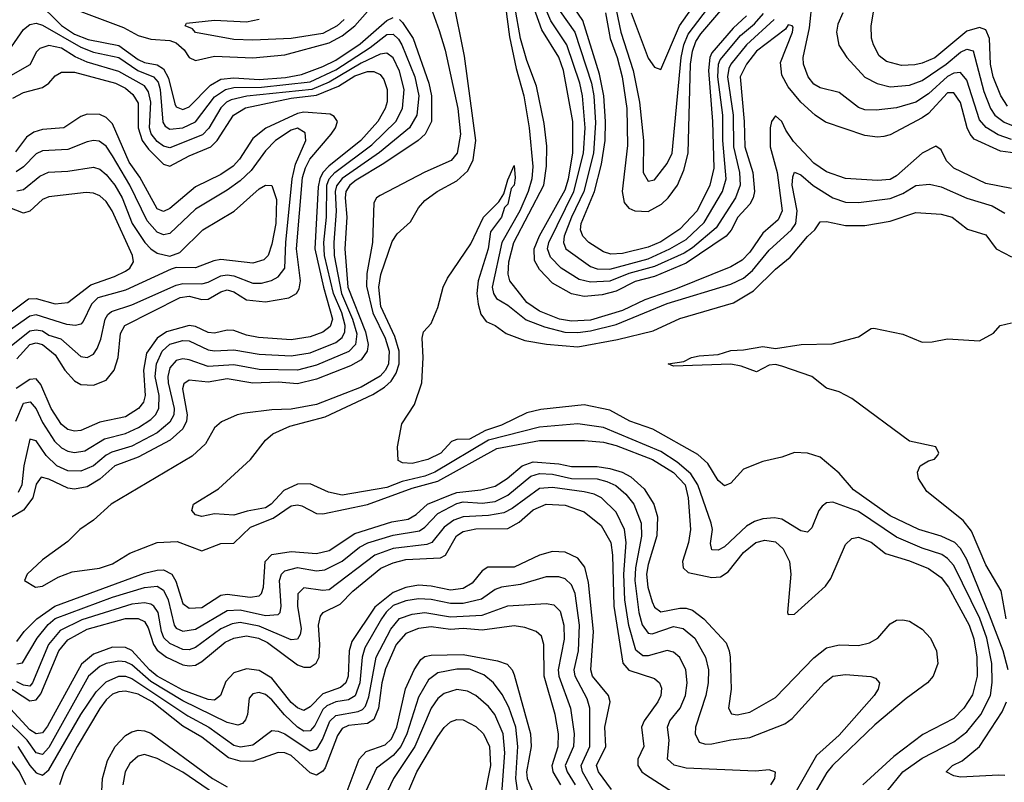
# Model space of a CAD drawing. Header units: inches. Extents: x 884549 to 1028252, y 526810 to 653624.
# Tile 398 of 656: x 911439 to 914528, y 621658 to 624049. Entities that reach past the tile are written whole.
import ezdxf

# ---------------------------------------------------------------- set-up
doc = ezdxf.new("R2010")
doc.units = ezdxf.units.IN
doc.header["$MEASUREMENT"] = 0
doc.layers.add('A9612', color=7, linetype='Continuous')

msp = doc.modelspace()

# ---------------------------------------------------------------- linework, layer by layer
at = {"layer": 'A9612', "color": 5}
for points, elevation in [([(913805.6, 624050), (913718.9, 623970), (913670.2, 623910), (913663.8, 623896.2), (913659.6, 623870), (913677.5, 623750), (913678.7, 623650), (913697.3, 623570), (913699.4, 623530), (913684.6, 623490), (913623.9, 623396.1), (913550, 623333.3), (913523.4, 623316.6), (913430, 623274.8), (913350, 623253.6), (913290, 623229.1), (913230, 623225.6), (913193.8, 623233.8), (913137.8, 623270), (913104.1, 623304.1), (913095.1, 623330), (913098.9, 623350), (913177.5, 623510), (913207.2, 623630), (913212.9, 623710), (913204.6, 623810), (913196.3, 623850), (913155.2, 623970), (913105.1, 624045.1), (913017.9, 624250)], 2340), ([(914610, 623624.4), (914516.3, 623636.3), (914433.8, 623673.8), (914420.5, 623690), (914411.9, 623710), (914390, 623789.6), (914370, 623819.5), (914350, 623819.3), (914290, 623755.3), (914270, 623741.3), (914170, 623687.9), (914150, 623682.7), (914130, 623680.5), (914090, 623685.7), (913967.2, 623727.2), (913934, 623750), (913890, 623790.1), (913850, 623838.7), (913830, 623874.5), (913825.7, 623914.3), (913863.4, 624010), (913865.5, 624025.5), (913862, 624030), (913850, 624032.6), (913841, 624019), (913750.2, 623950), (913718.5, 623910), (913698.8, 623870), (913712.2, 623730), (913713.4, 623650), (913738.7, 623570), (913743.9, 623510), (913739.8, 623490), (913729.1, 623470.9), (913692.3, 623430), (913670.9, 623389.1), (913655.2, 623370), (913530, 623285.7), (913430, 623243.4), (913370, 623227.8), (913310, 623197.7), (913266.1, 623186.1), (913210, 623181.1), (913170, 623188.8), (913110, 623223.1), (913070, 623265.2), (913053.7, 623293.7), (913053, 623330), (913070, 623371.4), (913150, 623515.5), (913160.7, 623550), (913174.1, 623630), (913174.5, 623730), (913145.2, 623890), (913130, 623931.8), (913077.1, 624017.1), (913001, 624230)], 2320), ([(913719.3, 624060.7), (913677.4, 624022.6), (913610, 623944.7), (913603.6, 623930), (913599.8, 623890), (913612.8, 623730), (913616.4, 623583.6), (913603.8, 623530), (913563.9, 623450), (913510, 623392.5), (913450, 623352.4), (913410, 623335.7), (913330, 623315.6), (913293.5, 623313.5), (913270, 623320.8), (913224.7, 623350), (913205, 623370), (913198.6, 623390), (913200.3, 623410), (913242.6, 623510), (913264.5, 623595.5), (913275.7, 623670), (913277.1, 623730), (913271.6, 623810), (913257.7, 623877.7), (913206, 624046), (913090, 624215.3)], 2380), ([(913357, 624070), (913410, 623928.4), (913430, 623899.7), (913450, 623892.4), (913508.4, 624030), (913607.5, 624170)], 2460), ([(913276.4, 624070), (913290.8, 623990), (913313.1, 623930), (913328.8, 623870), (913343.9, 623770), (913345.4, 623654.6), (913329.3, 623510), (913335.5, 623475.5), (913350, 623457.9), (913368.8, 623450), (913410, 623447.3), (913452.1, 623470), (913472.9, 623490), (913502.1, 623530), (913522.6, 623577.4), (913535.6, 623630), (913543.5, 623910), (913549.3, 623950), (913559.8, 623980.2), (913575.3, 624004.7), (913682.1, 624130)], 2420), ([(913305.1, 624105.1), (913325, 624010), (913363.7, 623890), (913382.9, 623790), (913396.2, 623670), (913394.8, 623570), (913410, 623542.7), (913430, 623546.6), (913470, 623598.2), (913485.9, 623630), (913513.7, 623930), (913522.2, 623970), (913535.9, 624004.1), (913646.4, 624150)], 2440), ([(914537.6, 623777.6), (914517, 623810), (914493.4, 623870), (914484.9, 623910), (914481.6, 623990), (914470, 624016.9), (914450, 624024.4), (914410, 624012.7), (914310, 623929.6), (914270, 623912.2), (914247.6, 623907.6), (914205.5, 623905.5), (914158.2, 623918.2), (914135.8, 623935.8), (914117.4, 623970), (914110.9, 623990.9), (914110.1, 624030.1), (914126.9, 624130)], 2380), ([(911490, 624108.9), (911570, 624030.6), (911610, 624003.5), (911653, 623987), (911750, 623968.2), (911810, 623924.6), (911830, 623915.2), (911870, 623907.1), (911890, 623894.9), (911905.1, 623865.1), (911924.9, 623784.9), (911930, 623775.8), (911950, 623767.6), (911970, 623775.4), (912036.8, 623843.2), (912070, 623862.4), (912110, 623866.8), (912190, 623861), (912272.5, 623867.5), (912322.5, 623877.5), (912390, 623902.4), (912430, 623922.5), (912506.8, 623973.2), (912590, 624046.8), (912610, 624055.9)], 2320), ([(914160.3, 621630), (914210, 621690.8), (914270, 621732.8), (914370, 621784.8), (914410, 621815.6), (914454.8, 621870), (914484.3, 621930), (914489.7, 621970.3), (914489.3, 622030), (914473.6, 622110), (914451, 622171), (914370, 622337.1), (914350, 622359.6), (914331.5, 622371.5), (914270, 622391.5), (914190, 622425.8), (914070, 622506.7), (913990, 622536.1), (913970, 622534), (913956.1, 622523.9), (913945.5, 622510), (913924.3, 622455.7), (913910, 622442), (913890, 622446), (913830, 622482.9), (913806.4, 622486.4), (913770, 622484.2), (913744.1, 622475.9), (913718.9, 622461.1), (913650, 622396.3), (913630, 622385.4), (913610, 622387), (913606.2, 622406.2), (913612, 622450), (913608.4, 622470), (913566.5, 622590), (913544.5, 622624.5), (913501.6, 622661.6), (913450, 622694.8), (913270, 622769.7), (913190, 622781.8), (913070, 622771.2), (912910, 622730.9), (912740.8, 622630), (912710, 622617.1), (912638.9, 622601.1), (912590, 622582.2), (912450, 622558.3), (912407.7, 622567.7), (912350, 622593.3), (912310, 622593), (912267, 622573), (912227.7, 622530), (912210, 622518.7), (912151.8, 622508.2), (912110, 622495.2), (912050, 622499.6), (912010, 622490.9), (911990, 622496.3), (911978.3, 622510), (911983.5, 622530), (912061.8, 622578.2), (912162.7, 622670), (912209.8, 622730), (912233.3, 622750), (912286.1, 622773.9), (912396.6, 622803.4), (912546.4, 622873.6), (912583.6, 622896.4), (912604.4, 622915.6), (912619.6, 622940.4), (912629.3, 622970), (912629.3, 623010), (912615.6, 623055.6), (912572, 623150), (912565.7, 623210), (912571.3, 623250), (912607, 623353), (912622.4, 623377.6), (912664.4, 623415.6), (912690, 623458.5), (912710, 623481.8), (912748.7, 623510), (912810, 623543.8), (912845.1, 623574.9), (912861.8, 623610), (912869.7, 623670), (912834.7, 623934.7), (912797.3, 624117.3)], 2260), ([(914550, 623672.9), (914508.2, 623688.2), (914470.6, 623710.6), (914450, 623735), (914410, 623859.5), (914390, 623883.4), (914370, 623880.9), (914350, 623870.7), (914290, 623816.1), (914250, 623790.4), (914190, 623772.7), (914125.4, 623765.4), (914090, 623766.8), (914070, 623773.5), (914010, 623820.5), (913950, 623835.3), (913930, 623847), (913912.5, 623870), (913897.4, 623910), (913896.5, 623930), (913916.6, 624023.4), (913926.1, 624113.9)], 2340), ([(912733.7, 624073.7), (912755.2, 624015.2), (912773.1, 623953.1), (912813.2, 623770), (912821.3, 623690), (912810.9, 623630), (912792.7, 623607.3), (912710, 623571.2), (912570, 623497.7), (912558.2, 623490), (912550, 623474.4), (912545.1, 623350), (912527.3, 623252.7), (912526.3, 623213.7), (912547, 623130), (912585.1, 623050), (912597.7, 623010), (912595.9, 622970), (912586.6, 622950), (912570, 622931.3), (912510, 622896.2), (912370, 622842.7), (912290, 622827.5), (912230, 622825.6), (912144.5, 622815.5), (912120.9, 622810), (912072, 622788), (912050, 622769.2), (912021.3, 622718.7), (911979.5, 622680.5), (911725.6, 622530), (911670, 622479.3), (911627.7, 622450), (911590, 622412.2), (911510, 622355.4), (911462.2, 622310), (911453.3, 622290), (911487.6, 622270), (911510, 622272.4), (911559.4, 622300.6), (911602.7, 622317.3), (911688.8, 622328.8), (911730, 622343.1), (911784.3, 622375.7), (911870, 622409.3), (911933.1, 622413.1), (912010, 622383.7), (912070, 622406.5), (912110, 622407.7), (912162.6, 622457.4), (912234.2, 622485.8), (912290, 622524.8), (912310, 622527.9), (912324.3, 622524.3), (912370, 622500.4), (912390, 622499), (912530, 622528.3), (912670, 622580.4), (912750, 622602.2), (912935.9, 622704.1), (913069.8, 622729.8), (913210.5, 622729.5), (913270, 622724.6), (913310, 622713.8), (913424, 622670), (913490, 622628.9), (913526.3, 622590), (913535.8, 622550), (913543.4, 622450), (913537, 622410), (913518, 622350), (913520.1, 622330), (913535.5, 622315.5), (913610, 622299.8), (913637.7, 622302.3), (913661.9, 622318.1), (913710, 622378.2), (913748.2, 622410), (913777, 622417), (913810, 622411.2), (913834.1, 622390), (913853.7, 622350), (913858.6, 622310), (913847.9, 622190), (913850, 622184.2), (913870, 622185), (913967.4, 622272.6), (913983.4, 622296.6), (914030, 622403.8), (914050, 622422.3), (914070, 622425.8), (914110, 622410.4), (914155.5, 622375.5), (914230, 622352.4), (914290, 622328.1), (914330, 622299.5), (914353.2, 622270), (914417.6, 622150), (914432.5, 622107.5), (914441.6, 622050), (914442.4, 621990), (914428.4, 621931.6), (914401.2, 621890), (914370, 621857.5), (914272.8, 621807.2), (914181.6, 621738.4), (914084.4, 621650)], 2280), ([(911630, 624074.4), (911764.2, 624024.2), (911810, 623999.1), (911850, 623987.9), (911910, 623983.6), (911930, 623975.9), (911954.4, 623954.4), (911970, 623930.9), (911990, 623920.6), (912050, 623934.9), (912170, 623929.3), (912270, 623939.1), (912410, 623976), (912450, 623998.6), (912490.4, 624030), (912530, 624074.9)], 2280), ([(912962.5, 624090), (912975.1, 623995.1), (912995.8, 623895.8), (913020.2, 623810), (913036.6, 623710), (913048.2, 623588.2), (913045.1, 623550), (913034.3, 623510), (913007.5, 623450), (912951.7, 623350), (912920.9, 623210), (912924.7, 623190), (912935, 623175), (912970, 623153.7), (913028.1, 623108.1), (913085.4, 623085.4), (913149.4, 623069.4), (913190, 623067.6), (913230, 623072.8), (913310, 623093.6), (913470, 623158.8), (913670, 623219.9), (913710, 623238.1), (913737.6, 623262.4), (913790, 623326.4), (913860.6, 623390), (913873.7, 623410), (913878.3, 623450), (913862.2, 623530), (913864.1, 623555.9), (913870, 623570.7), (913890, 623562.7), (913928.6, 623528.6), (913990, 623490.5), (914030, 623476.7), (914070, 623475.3), (914170, 623488.6), (914210, 623504.1), (914250, 623529.5), (914293.2, 623533.2), (914330, 623525.1), (914410, 623489.7), (914490, 623465.7), (914530, 623442.7)], 2260), ([(914550, 623519.4), (914470, 623535.3), (914370, 623583.4), (914346.3, 623606.3), (914330, 623641), (914312.6, 623652.6), (914270, 623630.7), (914190, 623559.5), (914170, 623548.2), (914130, 623544.2), (914030, 623551.2), (913970, 623571.6), (913930, 623598.6), (913867, 623667), (913842.5, 623702.5), (913830, 623729.4), (913810, 623747.9), (913797.6, 623730), (913793.1, 623710), (913793.2, 623650), (913815.3, 623570), (913830.8, 623449.2), (913818.9, 623421.1), (913770, 623379.4), (913730, 623320.3), (913705.6, 623294.4), (913670, 623274.5), (913496.1, 623203.9), (913399.9, 623170), (913330, 623137), (913230, 623106.4), (913170, 623103.1), (913132.3, 623110), (913070, 623134.8), (913030, 623162.2), (912976.2, 623230), (912971.4, 623251.4), (912973.2, 623290), (912989.3, 623350), (913082.6, 623530), (913092, 623590), (913092.5, 623652.5), (913083.9, 623723.9), (913060.4, 623840.4), (913030, 623921.2), (913010, 623990), (912992, 624090)], 2280), ([(913134.6, 624074.6), (913180.2, 624010), (913232.2, 623850), (913239.5, 623810), (913245.3, 623725.3), (913238.9, 623630), (913208.5, 623510), (913169.7, 623430), (913147.1, 623370), (913144.4, 623350), (913152.6, 623330), (913230, 623274.7), (913250, 623268), (913290, 623266.6), (913410, 623299), (913478.7, 623330), (913530, 623360.2), (913586.7, 623413.3), (913644, 623510), (913655.7, 623550), (913645, 623670), (913644.6, 623750), (913629, 623870), (913630.9, 623909.1), (913636.9, 623923.1), (913700.6, 623999.4), (913743.6, 624036.4), (913772, 624068)], 2360), ([(914021.8, 624070), (914005.4, 624034.6), (914000.9, 624010), (914009, 623969), (914033.5, 623930), (914090, 623869.1), (914128.6, 623848.6), (914170, 623838.6), (914230, 623844.1), (914270, 623858.4), (914345.3, 623910), (914390, 623946.7), (914410, 623956.5), (914430, 623951), (914464.1, 623824.1), (914484.6, 623770), (914498.3, 623750), (914527.2, 623727.2), (914555.8, 623715.8)], 2360), ([(911403.3, 623950), (911450, 624018.6), (911470, 624034), (911490, 624037.7), (911510, 624031.4), (911630, 623962.8), (911670, 623947.2), (911750, 623930.2), (911809.3, 623889.3), (911858.7, 623870), (911872.8, 623852.8), (911879.7, 623830), (911887.6, 623727.6), (911895.2, 623715.2), (911910, 623706.1), (911950, 623710), (911990, 623728.9), (912050, 623807), (912084.6, 623830), (912110, 623836), (912197.7, 623837.7), (912350, 623854.1), (912430, 623892.2), (912538.4, 623961.6), (912590, 624002.7), (912610, 624003.4), (912627.4, 623987.4), (912637.9, 623970), (912678, 623870), (912691.4, 623810), (912685.1, 623750), (912661.2, 623710), (912567.9, 623632.1), (912450, 623551.3), (912432.3, 623527.7), (912428, 623510), (912431.9, 623448.1), (912424, 623350), (912425.7, 623310), (912447.8, 623190), (912483.2, 623110), (912496.5, 623063.5), (912492.6, 623030), (912471.5, 623008.5), (912370, 622965.2), (912310, 622950.3), (912190, 622952.4), (912110, 622966.5), (912030, 622961.2), (911970, 622982.1), (911950, 622985.1), (911930, 622980.1), (911910, 622956.8), (911903.4, 622930), (911903.9, 622910), (911922.9, 622830), (911922, 622810), (911910, 622786.7), (911870, 622753.1), (911790, 622712.1), (911727.4, 622692.6), (911710, 622683.3), (911670, 622649.5), (911630, 622633.2), (911590, 622634.8), (911555.3, 622650), (911521.9, 622681.9), (911490, 622728.1), (911470, 622734), (911451.9, 622650), (911444.8, 622590), (911433.8, 622566.2)], 2340), ([(912630, 624049.9), (912639.9, 624039.9), (912672.8, 623990), (912722, 623850), (912730.2, 623809.8), (912730.7, 623730), (912710.5, 623689.5), (912688.7, 623670), (912581.6, 623598.4), (912494, 623546), (912473.9, 623530), (912461.9, 623510), (912459.6, 623490), (912465.3, 623430), (912458.7, 623330), (912467.9, 623210), (912523.1, 623070), (912531.5, 623030), (912529.1, 623010), (912510, 622982.3), (912476.8, 622963.2), (912370, 622922.1), (912310, 622907.3), (912250, 622912.2), (912170, 622908.7), (912090, 622922.8), (912030, 622912.2), (911970, 622918.6), (911953.2, 622906.8), (911948.9, 622891.1), (911964.2, 622810), (911961.8, 622790), (911950, 622765.9), (911910.3, 622730), (911810, 622677.6), (911737.1, 622650), (911690, 622608.5), (911650, 622584.6), (911610, 622577.2), (911590, 622579.9), (911530, 622608.4), (911505.9, 622614.1), (911490, 622592.4), (911480.1, 622550), (911450, 622511.3), (911410, 622486.4)], 2320), ([(912457.1, 624050), (912435.1, 624030), (912390, 624006), (912289.9, 623989.9), (912170, 623984.4), (912110, 623986.4), (911990, 624009.3), (911980.3, 624020.3), (911958, 624030), (911962, 624038), (912050, 624047.3), (912150, 624042.6), (912190, 624050.2)], 2260), ([(911426.1, 622790), (911450, 622846.8), (911470.9, 622850.9), (911490, 622828.6), (911510, 622786.2), (911547.3, 622727.3), (911570, 622706.1), (911590, 622696.1), (911610, 622692.3), (911642.5, 622697.5), (911705, 622735), (911770, 622751.8), (911810.8, 622770), (911850, 622795.2), (911864.8, 622810), (911875.4, 622830), (911876.4, 622870), (911864, 622930), (911867.4, 622970), (911885.7, 623010), (911910, 623031.7), (911950, 623042.6), (911970, 623041.8), (912030, 623013.9), (912050, 623010.9), (912110, 623014.2), (912190, 623000.5), (912290, 622994.6), (912350, 623004.7), (912430, 623036.7), (912450, 623052.4), (912458.3, 623070), (912459.5, 623090), (912449.5, 623130), (912422.9, 623190), (912394.9, 623310), (912392.6, 623350), (912400.9, 623430), (912402.2, 623530), (912409.9, 623550.1), (912427.7, 623570), (912543.7, 623656.3), (912618.5, 623730), (912639.4, 623770), (912644.8, 623830), (912630, 623887.8), (912610, 623929.4), (912590, 623944.1), (912570, 623941.3), (912510, 623912.4), (912410, 623852.6), (912354.9, 623830), (912151.3, 623808.7), (912102.4, 623797.6), (912087.9, 623790), (912070, 623772.1), (912031.6, 623708.4), (912012.1, 623687.9), (911910, 623647.5), (911890, 623652.6), (911870, 623666.8), (911851.2, 623691.2), (911845.9, 623710), (911849.8, 623790), (911842.7, 623822.7), (911830, 623841.3), (911750, 623886.1), (911650, 623915.7), (911612.4, 623932.4), (911570, 623959.5), (911530, 623968.4), (911501.4, 623958.6), (911491.4, 623948.6), (911470, 623907.9), (911410, 623873.1)], 2360), ([(911417.1, 623802.9), (911450, 623820.6), (911510, 623836.3), (911530.3, 623849.7), (911550, 623872.9), (911570, 623884.6), (911610, 623884.5), (911738.8, 623850), (911770, 623833.8), (911794, 623814), (911810, 623787.6), (911810.6, 623710), (911822.9, 623670), (911842.9, 623642.9), (911890, 623596.4), (911910, 623589.6), (911970, 623622.5), (912038.6, 623650), (912058.1, 623670), (912108.9, 623750), (912147.4, 623772.6), (912290, 623802.6), (912370, 623812.7), (912439.1, 623840.9), (912490, 623872.6), (912530, 623886.1), (912550, 623886.3), (912570, 623877), (912581.1, 623861.1), (912591.1, 623830), (912591.1, 623791.1), (912585.3, 623770), (912561.8, 623730), (912508.7, 623670), (912408.1, 623590), (912389.8, 623570.2), (912380, 623550), (912375.1, 623524.9), (912364.3, 623330), (912391.3, 623210), (912420.1, 623110), (912412.8, 623087.2), (912390, 623069.2), (912350, 623054.6), (912290, 623045.5), (912188, 623052), (912150, 623059.2), (912110, 623073.9), (912090, 623075.5), (912050, 623065.9), (912030, 623068.5), (911990, 623086.6), (911970, 623090), (911899.6, 623070), (911869.7, 623050), (911836.6, 623003.4), (911827.1, 622950), (911832.5, 622870), (911827, 622850), (911811.5, 622830), (911770, 622803.6), (911690, 622786.8), (911630, 622760.6), (911610, 622758.7), (911590, 622764.4), (911570, 622779.3), (911537, 622830), (911505.3, 622905.3), (911490, 622922.3), (911470, 622920.8), (911427.2, 622892.8)], 2380), ([(911430, 622985.4), (911470, 623030.5), (911490, 623035.4), (911510, 623030.9), (911550, 622997.7), (911579.9, 622950), (911610, 622916), (911630, 622905.2), (911670, 622903.2), (911710, 622918.1), (911735.4, 622950), (911747.4, 622990), (911754.7, 623065.3), (911768.3, 623090), (911942.3, 623177.7), (911970, 623182.2), (912010, 623171.7), (912030, 623172.4), (912070, 623195.4), (912090, 623201.4), (912110, 623195.4), (912150, 623170.1), (912210, 623163.8), (912283.2, 623176.8), (912307.1, 623190), (912315.3, 623204.7), (912319.7, 623230), (912307.3, 623330), (912326.3, 623553.7), (912335.1, 623584.9), (912348.6, 623611.4), (912415.4, 623690), (912429.4, 623710), (912435.8, 623730), (912425.5, 623745.5), (912412.2, 623752.2), (912330, 623759.1), (912310, 623755.3), (912210.9, 623709.1), (912170, 623676.9), (912128.1, 623611.9), (912108.2, 623590), (912070, 623563.4), (911990, 623524.7), (911910, 623456.7), (911890, 623447.7), (911870, 623455.8), (911815, 623555), (911782.3, 623602.3), (911730, 623722.9), (911710, 623742.7), (911690, 623751.4), (911650, 623753.1), (911630, 623745.3), (911577.3, 623710), (911510, 623704.5), (911483.4, 623696.6), (911459.4, 623680.6), (911425.4, 623634.6)], 2420), ([(911401.6, 623018.4), (911470, 623073.3), (911490, 623076.7), (911510, 623072.9), (911530, 623060), (911567.8, 623047.8), (911630, 622993.2), (911650, 622990.1), (911670, 622999.8), (911682.1, 623017.9), (911693.3, 623046.7), (911706.2, 623110), (911715, 623125), (911726.4, 623133.6), (911790, 623154.9), (911930, 623216.9), (911950, 623221.6), (912010, 623220.2), (912030, 623225.5), (912070, 623246), (912090, 623249), (912110, 623245.6), (912170, 623222.7), (912196.8, 623223.2), (912228.9, 623231.1), (912250, 623242.3), (912270.2, 623270), (912273.4, 623350), (912293.7, 623550), (912304.2, 623595.8), (912336, 623670), (912334.5, 623694.5), (912310, 623708.9), (912290, 623702.3), (912241, 623670), (912210, 623637.7), (912164.3, 623575.7), (912130, 623543.3), (912090, 623513.9), (911990, 623454.7), (911910, 623378.6), (911890, 623374.6), (911870, 623382.8), (911838.1, 623418.1), (911784.6, 623530), (911730, 623621.6), (911710, 623652.7), (911688.4, 623668.4), (911670, 623670.3), (911650, 623665.7), (911590, 623642), (911510, 623638), (911490, 623628.8), (911450, 623587.7), (911427.6, 623572.4)], 2440), ([(911430, 623512.7), (911450, 623516.6), (911501.2, 623558.8), (911528.9, 623571.1), (911590, 623573.7), (911670, 623586.3), (911690, 623580.5), (911710, 623563.8), (911736.9, 623530), (911760, 623490), (911791.7, 623410), (911831.5, 623350), (911850, 623330.3), (911870, 623317.1), (911910, 623307.6), (911940.9, 623319.1), (912012.9, 623390), (912111.6, 623448.4), (912190, 623518.2), (912210, 623529.9), (912230, 623528.9), (912244.7, 623484.7), (912242.3, 623410), (912230, 623344.6), (912218.1, 623310), (912204.1, 623295.9), (912170, 623285.7), (912070, 623296.7), (912047.2, 623292.8), (911990, 623270.9), (911930, 623271.8), (911913.4, 623266.6), (911770, 623200.5), (911683.6, 623176.4), (911663.5, 623156.5), (911637.2, 623102.8), (911630, 623094.7), (911613.6, 623090), (911586.8, 623093.2), (911490, 623123.5), (911470, 623119.5), (911323.5, 623016.5)], 2460), ([(914540, 622010), (914524, 622070), (914481.5, 622181.5), (914410, 622356.2), (914390.9, 622390.9), (914372.2, 622410), (914330, 622429.9), (914259.5, 622450), (914170, 622493.2), (914054.8, 622574.8), (914010, 622627.3), (913950, 622677.3), (913910.2, 622689.8), (913870, 622691.5), (913830, 622676.9), (913770, 622663.6), (913710, 622639.1), (913670, 622596), (913650, 622586.8), (913630, 622603.9), (913597.4, 622657.4), (913565.9, 622685.9), (913424.8, 622764.8), (913353.3, 622790), (913290, 622824.5), (913210, 622841.2), (913073.9, 622826.1), (913030, 622816), (912950, 622777), (912899.6, 622760.4), (912850, 622733.7), (912810, 622732.1), (912793.9, 622726.1), (912759.8, 622690), (912719.6, 622670), (912670, 622657.4), (912639.5, 622659.5), (912626.2, 622666.2), (912623.8, 622710), (912638, 622782), (912677.8, 622842.2), (912700.7, 622910), (912704, 622990), (912700.9, 623050), (912705.2, 623070), (912730, 623096), (912750, 623146.8), (912767.6, 623210), (912781.1, 623238.9), (912853.7, 623346.3), (912894, 623430), (912941.7, 623478.3), (912957.4, 623502.6), (912970, 623546.8), (912990, 623592), (912993.3, 623553.3), (912990.1, 623530.1), (912980.4, 623519.6), (912970.1, 623470), (912959.5, 623460.5), (912950, 623429.9), (912915.9, 623384.1), (912908.6, 623330), (912876.6, 623230), (912873.3, 623190), (912876.6, 623156.6), (912885.9, 623125.9), (912902.6, 623102.6), (912930, 623090.1), (912964.8, 623064.8), (913023.4, 623043.4), (913091.3, 623031.3), (913190, 623023.4), (913314.4, 623045.6), (913426.3, 623073.7), (913510, 623111.8), (913678.6, 623161.4), (913741.3, 623198.7), (913810, 623266.3), (913855.8, 623304.2), (913910, 623369.5), (913933.8, 623390), (913950, 623415.2), (913970, 623416.1), (914030, 623404.1), (914090, 623403.8), (914170, 623417.4), (914250, 623444.8), (914330, 623438.9), (914364.6, 623430), (914412, 623392), (914470, 623374.5), (914502.6, 623330), (914550, 623305.5)], 2240), ([(911351.6, 623088.4), (911466.2, 623173.8), (911490, 623175), (911550, 623158.3), (911590, 623161.7), (911662.2, 623217.8), (911736.4, 623243.6), (911770, 623260.5), (911784.2, 623270), (911795.7, 623290), (911792.8, 623310), (911728.3, 623450), (911710, 623479), (911690, 623496.9), (911670, 623505.2), (911646.7, 623506.7), (911530, 623493.6), (911510, 623485.2), (911470, 623448.1), (911450, 623442.3), (911378.8, 623470)], 2480), ([(914533.3, 622170), (914518, 622258), (914470, 622339.3), (914424.8, 622444.8), (914398.5, 622478.5), (914285.2, 622570), (914259, 622610), (914255.3, 622630), (914264, 622650), (914290, 622666), (914309.1, 622670.9), (914318, 622682), (914322, 622690), (914313.2, 622710), (914230, 622727.8), (914050, 622861.6), (914010, 622881.6), (913970, 622893.2), (913923.7, 622930), (913830, 622962.4), (913810, 622967.8), (913790, 622965.3), (913750, 622944.7), (913702.5, 622962.5), (913670, 622969), (913490, 622962.4), (913473.2, 622970), (913522.8, 622977.2), (913546, 622990), (913570, 622995.3), (913630, 622999.2), (913670, 623011.3), (913710, 623013.2), (913770, 623024.3), (913810, 623018.2), (913890.2, 623030.2), (913987.8, 623032.2), (914070, 623054), (914110, 623080.7), (914118.6, 623081.4), (914210, 623063), (914270, 623037.6), (914301.7, 623038.3), (914350, 623048.2), (914450, 623042), (914493.6, 623066.4), (914515.3, 623090), (914550, 623098)], 2220), ([(911430, 622099), (911452.1, 622130), (911491.8, 622170), (911548.3, 622210), (911830, 622313.6), (911870, 622323.1), (911890, 622323.5), (911916.3, 622310), (911928.4, 622288.4), (911950, 622218.6), (911970, 622203.3), (912010, 622205.9), (912070, 622244.9), (912090, 622247.2), (912162.2, 622237.8), (912190, 622242.6), (912197.4, 622250), (912203.5, 622270), (912208.9, 622350), (912230, 622372.2), (912290, 622381.6), (912370, 622374.8), (912410, 622384.5), (912490, 622437.5), (912606, 622474), (912657.1, 622482.9), (912682.4, 622497.6), (912718.5, 622530), (912790, 622559.3), (912810, 622566.6), (912885.6, 622574.4), (912930, 622586), (912967.8, 622610), (913014.8, 622650), (913050, 622662), (913130, 622656.5), (913170, 622647.9), (913250, 622648), (913290, 622641.5), (913328.8, 622630), (913355.8, 622615.8), (913398, 622578), (913428.7, 622530), (913440.1, 622490), (913437.4, 622430), (913410, 622340.9), (913405.1, 622310), (913409, 622269), (913423.2, 622223.2), (913430, 622206.6), (913450, 622191.9), (913510, 622203.3), (913530, 622203.6), (913550, 622197), (913585.6, 622170), (913655.1, 622095.1), (913665.1, 622070), (913667.4, 622050), (913670.8, 621949.2), (913662.9, 621890), (913671.8, 621871.8), (913690, 621869.4), (913730, 621877.7), (913810, 621923.7), (913930, 622048.4), (913970, 622079.2), (914010, 622088.7), (914070, 622086.3), (914105, 622095), (914131, 622110), (914170, 622154.2), (914190, 622166.1), (914210, 622167.4), (914230, 622162.5), (914270, 622138), (914296.7, 622110), (914315.7, 622070), (914318.9, 622030), (914304.6, 621990), (914286.8, 621970), (914219.7, 621920.3), (914121.7, 621838.3), (913989.2, 621710), (913971.4, 621688.6), (913927.1, 621612.9)], 2320), ([(911430, 622029.6), (911447.8, 622032.2), (911493.2, 622110), (911527.6, 622152.4), (911550, 622171), (911730, 622237.7), (911830, 622268.8), (911870, 622272.4), (911890, 622260.1), (911903.9, 622230), (911923.5, 622150), (911930, 622140.7), (911950, 622131.3), (911990, 622137.4), (912090, 622196.8), (912130, 622198.2), (912210, 622180.7), (912250, 622183.9), (912255.4, 622190), (912259.3, 622210), (912253.7, 622290), (912259.7, 622310), (912270, 622320.3), (912310, 622330.7), (912370, 622321.1), (912396.4, 622323.6), (912450, 622351.4), (912505.1, 622394.9), (912531.4, 622408.6), (912610, 622432.9), (912693.5, 622446.5), (912710, 622458.1), (912750, 622500.5), (912810, 622532), (912830, 622536.6), (912890, 622533.4), (912930, 622538), (912970, 622558.1), (913042.7, 622617.3), (913070, 622626.4), (913110, 622623.6), (913170, 622610.7), (913250, 622608.7), (913281.2, 622601.2), (913308.6, 622588.6), (913340.9, 622560.9), (913365.4, 622530), (913388.3, 622470), (913389.7, 622429.7), (913370.5, 622330), (913369.1, 622290), (913381.2, 622190), (913391.2, 622151.2), (913410, 622125.5), (913423.5, 622123.5), (913490, 622146.3), (913520.3, 622140.3), (913556.7, 622110), (913590.7, 622050), (913599.7, 622010), (913599.2, 621970), (913590.9, 621930), (913559, 621830), (913557.7, 621810), (913570, 621783.4), (913590, 621777.4), (913610, 621777.8), (913670, 621791.2), (913730, 621797.8), (913839.2, 621840.8), (913861.9, 621858.1), (913963.5, 621970), (913990.1, 621989.9), (914030, 621995.7), (914109.2, 621989.2), (914124, 621984), (914136.8, 621970), (914131.9, 621950), (914119.3, 621930), (914010, 621805.7), (913938.4, 621741.6), (913874.8, 621630)], 2340), ([(913795.6, 621650), (913807.4, 621670), (913809.6, 621689.6), (913790, 621697.2), (913747.7, 621692.3), (913530, 621702.3), (913491.7, 621711.7), (913471.1, 621730), (913476.2, 621790), (913470.8, 621830), (913478.5, 621850), (913510.7, 621890), (913527.2, 621930), (913533, 621970), (913528.2, 622010), (913510, 622049.1), (913490, 622066.1), (913470, 622070.7), (913410, 622054.2), (913394.1, 622054.1), (913371.9, 622071.9), (913350, 622149.8), (913337.4, 622230), (913334, 622310), (913341.4, 622410), (913335.9, 622450), (913310, 622504.3), (913263.8, 622550), (913241, 622561), (913210, 622568.1), (913110, 622581.8), (913070, 622578.6), (912983.7, 622516.3), (912957.3, 622502.7), (912910, 622494.5), (912830, 622490.5), (912800.2, 622479.8), (912770, 622458.1), (912731.2, 622410), (912716.5, 622403.5), (912610, 622391), (912552.7, 622370), (912410, 622261.5), (912390, 622258.7), (912330, 622267.2), (912311.3, 622248.7), (912310.4, 622210), (912321.4, 622138.6), (912319, 622121), (912310, 622106.2), (912290, 622104.8), (912190, 622146.8), (912130, 622158.6), (912105.2, 622154.8), (912070, 622139.2), (911990, 622080.2), (911970, 622073), (911950, 622074.3), (911910, 622092.4), (911890.7, 622110.7), (911883.2, 622130), (911873.2, 622190), (911859.5, 622210), (911850, 622216.7), (911830, 622220.6), (911790, 622215.8), (911633.4, 622166.6), (911565.9, 622134.1), (911529.1, 622090), (911478.5, 621970), (911470, 621959.1), (911450, 621961.7), (911430, 621972.8)], 2360), ([(911370, 621977.7), (911470, 621913.4), (911490, 621916.3), (911504.9, 621935.1), (911561.6, 622070), (911590, 622104.3), (911650, 622138.3), (911770, 622171.4), (911810, 622171.5), (911830, 622161.4), (911842, 622142), (911858.7, 622090), (911870, 622072.3), (911899.5, 622050), (911950, 622026.4), (911970, 622022.3), (911990, 622024.5), (912010, 622036.1), (912082.9, 622097.1), (912110, 622109.2), (912150, 622117.1), (912187.8, 622110), (912216.3, 622096.3), (912310, 622026.3), (912330, 622019), (912350, 622019.1), (912368.8, 622031.2), (912378, 622050), (912380.4, 622090), (912375.8, 622150), (912381.9, 622178.1), (912390.9, 622190), (912444.1, 622215.9), (912483.4, 622256.6), (912571.4, 622328.6), (912610, 622346.3), (912650, 622356.1), (912758.8, 622361.2), (912774.7, 622370), (912809.4, 622430), (912830, 622443.9), (912870, 622452.8), (912970, 622453.9), (913006.2, 622473.8), (913050, 622511.8), (913090, 622529.9), (913150, 622526.8), (913210, 622506.1), (913262.7, 622462.7), (913293, 622410), (913299, 622370), (913302.7, 622210), (913331.2, 622031.2), (913350, 622009.7), (913430, 621983.6), (913446.4, 621970), (913452.3, 621952.3), (913450.3, 621930), (913440.8, 621910), (913397.5, 621850), (913389.2, 621830), (913397.2, 621770), (913378.5, 621730), (913377.9, 621710), (913390.3, 621690), (913401.6, 621681.6), (913490, 621625.6)], 2380), ([(913295.3, 621635.3), (913254.4, 621690), (913248.7, 621710), (913278.1, 621770), (913274.1, 621830), (913291.6, 621910), (913286.1, 621930), (913236.3, 621990), (913230.5, 622010), (913239.1, 622130), (913223.7, 622283.7), (913211.8, 622331.8), (913190, 622360.9), (913150, 622378.9), (913110, 622381.3), (913070, 622369.6), (912990, 622332.6), (912907.9, 622332.1), (912890, 622320.7), (912858.3, 622281.7), (912830, 622264.9), (912790, 622260.1), (912730, 622272.9), (912690, 622276), (912650, 622268.5), (912610, 622252.8), (912553.2, 622206.8), (912480.4, 622099.6), (912472.6, 622070), (912469.2, 621990.8), (912461.7, 621970), (912444.9, 621955.1), (912390, 621934.7), (912350, 621894.6), (912330, 621883.1), (912310, 621891.5), (912290, 621908), (912230, 621984.1), (912190, 622008.7), (912150, 622013.2), (912110, 622000.5), (912085.8, 621974.2), (912069.1, 621930), (912050, 621915.2), (912030, 621917), (911950, 621946.4), (911870, 621990), (911845.3, 622010), (911790, 622071), (911770, 622080.6), (911730, 622081.8), (911670, 622059.6), (911632.2, 622027.8), (911526, 621834), (911510, 621812.6), (911490, 621809.3), (911470, 621822), (911410, 621888.4)], 2420), ([(913238.9, 621630), (913204.5, 621690), (913200.2, 621710), (913227.9, 621770), (913227.7, 621890), (913219.6, 621919.6), (913181.3, 621990), (913178.5, 622010), (913191.8, 622070), (913195.5, 622150), (913181.7, 622250), (913170, 622277.2), (913150, 622295.7), (913130, 622302.2), (913090, 622301.5), (913010, 622277.6), (912950, 622269.9), (912930, 622262.1), (912887.9, 622232.1), (912830, 622218.6), (912790, 622218.5), (912730, 622230.4), (912690, 622232.5), (912650, 622227), (912610, 622211.8), (912588.4, 622191.6), (912573.5, 622170), (912521.2, 622078.8), (912513.2, 622050), (912506.2, 621970), (912491.1, 621928.9), (912470, 621915.9), (912430, 621910.2), (912402.6, 621897.4), (912390, 621885.6), (912364.7, 621835.3), (912350, 621818.7), (912330, 621817.5), (912310, 621830.5), (912268.9, 621868.9), (912230, 621915.8), (912210, 621933.3), (912190, 621939.5), (912170, 621934.7), (912158.4, 621921.6), (912153.2, 621870), (912147, 621853), (912137.6, 621842.4), (912122.8, 621837.2), (912090, 621845), (911950, 621913), (911850, 621973.6), (911790, 622026), (911770, 622035.2), (911750, 622037.9), (911710, 622030.4), (911690, 622021.2), (911654.1, 621990), (911530, 621767.2), (911510, 621745.1), (911490, 621749.9), (911462, 621790), (911390, 621860.8)], 2440), ([(911432.4, 621770), (911470, 621709.9), (911490, 621687.5), (911510, 621680.1), (911530, 621696.8), (911630.3, 621870), (911678.5, 621941.5), (911710, 621973), (911750, 621990.4), (911770, 621990.6), (911790, 621983.4), (911966.5, 621866.5), (912031.6, 621830), (912110, 621773.6), (912131.5, 621768.5), (912170, 621774.9), (912230, 621819.9), (912250, 621818.3), (912270, 621809.9), (912350, 621756.5), (912370, 621761.4), (912373.7, 621766.3), (912388.7, 621791.3), (912411.2, 621848.8), (912430, 621867.5), (912500.6, 621879.4), (912514.4, 621885.6), (912523.6, 621896.4), (912534, 621926), (912556.7, 622050), (912602.7, 622137.3), (912630, 622170.8), (912670, 622184.7), (912710, 622190.4), (912790, 622176.1), (912890, 622181.4), (912970, 622210.9), (913090, 622218.7), (913114.1, 622214.1), (913133.9, 622193.9), (913145.4, 622150), (913146.4, 622106.4), (913128.1, 622010), (913130.7, 621990), (913166.6, 621890), (913177.8, 621810), (913176.2, 621770), (913150.5, 621710), (913155.9, 621690), (913181.2, 621650)], 2460), ([(913136.2, 621650), (913112.4, 621690), (913109.4, 621710), (913128.2, 621770), (913129.5, 621810), (913119.1, 621870), (913083.7, 621990), (913083.6, 622090), (913075.5, 622115.5), (913058.9, 622130), (913023.2, 622143.2), (912990, 622148.6), (912890, 622134.4), (912830, 622139.8), (912790, 622137.1), (912730, 622145), (912690, 622139.6), (912650, 622123.9), (912620, 622090), (912586.2, 622013.8), (912574.3, 621970), (912563.9, 621890), (912550, 621854.5), (912530, 621841.9), (912470, 621835.9), (912450, 621826), (912435.2, 621804.8), (912396.6, 621703.4), (912390, 621692.2), (912370, 621679.5), (912350, 621687.6), (912290, 621741.2), (912270, 621750.3), (912250, 621751.2), (912170, 621722.7), (912130, 621723.5), (912093.9, 621733.9), (912010, 621799), (911950, 621834.1), (911853.8, 621910), (911810, 621933.6), (911770, 621943.1), (911750, 621941.6), (911730, 621933.8), (911710, 621916.2), (911690, 621889.5), (911618.7, 621770), (911577.1, 621690), (911563, 621650)], 2480), ([(912466.1, 621630), (912503.2, 621730), (912525.6, 621754.4), (912585.2, 621774.8), (912605.6, 621794.4), (912621.7, 621830), (912649.5, 621950.5), (912675.8, 622010), (912697, 622043), (912710, 622052.1), (912730, 622056.7), (912830, 622058.3), (912938.2, 622038.2), (912967.6, 622027.6), (912983.6, 622010), (912990, 621994.4), (913041.5, 621810), (913042.9, 621770), (913029, 621690), (913030.8, 621670), (913047.6, 621630)], 2520), ([(913003.6, 621610), (912994.9, 621670), (913001.7, 621770), (912995.1, 621830), (912972.9, 621892.9), (912952.7, 621932.7), (912924.9, 621970), (912895.1, 621995.1), (912850, 622012.5), (912810, 622012.8), (912750, 622000.4), (912721.6, 621978.4), (912690, 621924.9), (912652.9, 621810), (912634.1, 621770), (912610, 621742), (912557.9, 621702.1), (912524.3, 621630)], 2540), ([(912945.9, 621550), (912961, 621750), (912955.1, 621810), (912929.6, 621870), (912910, 621895.8), (912870, 621929.5), (912843.5, 621943.5), (912810, 621948.7), (912770, 621935.7), (912750, 621919.9), (912729.8, 621890.2), (912678, 621770), (912611.4, 621670), (912582.8, 621610)], 2560), ([(914530, 621678.5), (914510, 621680.3), (914390, 621673.6), (914370, 621677.4), (914346, 621690), (914365.5, 621710), (914395.3, 621724.7), (914450.5, 621769.5), (914521.3, 621878.7), (914534.8, 621910)], 2240), ([(912642.2, 621590), (912684.7, 621690), (912750, 621801.4), (912770, 621829.2), (912790, 621847.4), (912810, 621854.2), (912830, 621853.5), (912870, 621833.1), (912894, 621810), (912912.9, 621770), (912915.5, 621710), (912896.2, 621610)], 2580), ([(911694.7, 621610), (911698.3, 621670), (911713.9, 621726.1), (911738.3, 621770), (911770, 621804.1), (911790, 621816), (911810, 621821), (911830, 621819.2), (911850, 621811.2), (912043.3, 621670), (912090, 621643.1)], 2520), ([(911458, 621650), (911438.2, 621690), (911378.9, 621770), (911350, 621788), (911330, 621789.3), (911302, 621778), (911250, 621734.3), (911150, 621716.4), (911070, 621683.2), (910970, 621690.8), (910934.8, 621685.2), (910730, 621601.9)], 2480), ([(912070, 621608.2), (911950, 621689.7), (911870, 621731.9), (911830, 621744.3), (911810, 621739.4), (911783.9, 621716.1), (911769.7, 621690), (911761.9, 621650)], 2540)]:
    msp.add_lwpolyline(points, dxfattribs=dict(at, elevation=elevation))

doc.saveas('drawing.dxf')
